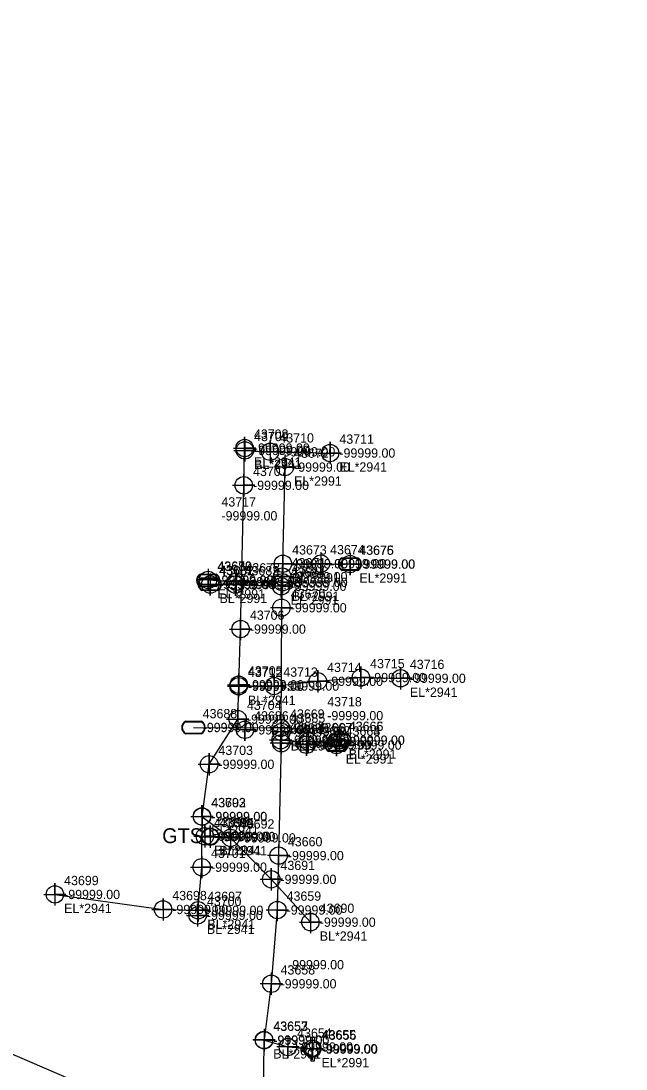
# Model space of a CAD drawing. Extents: x 2083698 to 2094313, y 743246 to 752873.
# Drawn here: x 2092143.5 to 2092306.5, y 747189.5 to 747471.8 of the extents above; entities that cross this region are included whole.
import ezdxf

# ---------------------------------------------------------------- set-up
doc = ezdxf.new("R2010")
doc.units = 0
for name, color, linetype in [('COGO Default Chain', 7, 'Continuous'), ('COGO Default Curve', 7, 'Continuous'), ('COGO Default Parcel', 7, 'Continuous'), ('COGO Default Point Elevation', 7, 'Continuous'), ('COGO Default Point Number', 7, 'Continuous'), ('Default Symbol Cogo Comment', 7, 'Continuous'), ('Exist Guardrail', 7, 'Continuous'), ('Exist Property Line', 7, 'Continuous'), ('Exist Right of Way Easement Line', 7, 'Continuous'), ('Exist Right of Way Easement Line Leader', 7, 'Continuous'), ('Exist Right of Way Easement Line Text', 7, 'Continuous'), ('Exist Right of Way Line', 7, 'Continuous'), ('Exist Right of Way Width CELL', 7, 'Continuous'), ('Exist Utilities Gas UG Line SUE LOS B', 7, 'Continuous'), ('Exist Utilities Other Located Object CELL', 7, 'Continuous'), ('Exist Utilities Other Located Object Text', 7, 'Continuous'), ('Exist Utilities Other Pole CELL', 7, 'Continuous'), ('Exist Utilities Power Joint Use Telephone Cogo Elevation', 7, 'Continuous'), ('Exist Utilities Power Joint Use Telephone Cogo Number', 7, 'Continuous'), ('Exist Utilities Power UG Cable SUE LOS C', 7, 'Continuous'), ('Exist Utilities Water UG Line SUE LOS B', 7, 'Continuous'), ('Old_Level_20', 7, 'Continuous'), ('Raster_Level_1', 7, 'Continuous'), ('Scratch_Level_0', 7, 'Continuous')]:
    doc.layers.add(name, color=color, linetype=linetype)

msp = doc.modelspace()

# ---------------------------------------------------------------- linework, layer by layer
at = {"layer": 'COGO Default Curve'}
for points in [[(2092200.78, 747356.73), (2092206.78, 747356.73), (2092203.78, 747356.73), (2092203.78, 747359.73), (2092203.78, 747353.73)], [(2092200.84, 747356.08), (2092206.84, 747356.08), (2092203.84, 747356.08), (2092203.84, 747359.08), (2092203.84, 747353.08)], [(2092207.64, 747355.71), (2092213.64, 747355.71), (2092210.64, 747355.71), (2092210.64, 747358.71), (2092210.64, 747352.71)], [(2092223.81, 747355.38), (2092229.81, 747355.38), (2092226.81, 747355.38), (2092226.81, 747358.38), (2092226.81, 747352.38)], [(2092200.55, 747346.68), (2092206.55, 747346.68), (2092203.55, 747346.68), (2092203.55, 747349.68), (2092203.55, 747343.68)], [(2092199.71, 747307.96), (2092205.71, 747307.96), (2092202.71, 747307.96), (2092202.71, 747310.96), (2092202.71, 747304.96)], [(2092220.5, 747293.9), (2092226.5, 747293.9), (2092223.5, 747293.9), (2092223.5, 747296.9), (2092223.5, 747290.9)], [(2092232.09, 747294.91), (2092238.09, 747294.91), (2092235.09, 747294.91), (2092235.09, 747297.91), (2092235.09, 747291.91)], [(2092242.79, 747294.71), (2092248.79, 747294.71), (2092245.79, 747294.71), (2092245.79, 747297.71), (2092245.79, 747291.71)], [(2092199.17, 747292.55), (2092205.17, 747292.55), (2092202.17, 747292.55), (2092202.17, 747295.55), (2092202.17, 747289.55)], [(2092199.18, 747292.97), (2092205.18, 747292.97), (2092202.18, 747292.97), (2092202.18, 747295.97), (2092202.18, 747289.97)], [(2092208.7, 747292.62), (2092214.7, 747292.62), (2092211.7, 747292.62), (2092211.7, 747295.62), (2092211.7, 747289.62)], [(2092198.91, 747283.7), (2092204.91, 747283.7), (2092201.91, 747283.7), (2092201.91, 747286.7), (2092201.91, 747280.7)], [(2092191.23, 747271.55), (2092197.23, 747271.55), (2092194.23, 747271.55), (2092194.23, 747274.55), (2092194.23, 747268.55)], [(2092189.28, 747257.49), (2092195.28, 747257.49), (2092192.28, 747257.49), (2092192.28, 747260.49), (2092192.28, 747254.49)], [(2092189.33, 747257.44), (2092195.33, 747257.44), (2092192.33, 747257.44), (2092192.33, 747260.44), (2092192.33, 747254.44)], [(2092190.07, 747252.16), (2092196.07, 747252.16), (2092193.07, 747252.16), (2092193.07, 747255.16), (2092193.07, 747249.16)], [(2092191.5, 747252.03), (2092197.5, 747252.03), (2092194.5, 747252.03), (2092194.5, 747255.03), (2092194.5, 747249.03)], [(2092197, 747251.73), (2092203, 747251.73), (2092200, 747251.73), (2092200, 747254.73), (2092200, 747248.73)], [(2092189.23, 747243.83), (2092195.23, 747243.83), (2092192.23, 747243.83), (2092192.23, 747246.83), (2092192.23, 747240.83)], [(2092207.94, 747240.56), (2092213.94, 747240.56), (2092210.94, 747240.56), (2092210.94, 747243.56), (2092210.94, 747237.56)], [(2092149.67, 747236.49), (2092155.67, 747236.49), (2092152.67, 747236.49), (2092152.67, 747239.49), (2092152.67, 747233.49)], [(2092178.8, 747232.44), (2092184.8, 747232.44), (2092181.8, 747232.44), (2092181.8, 747235.44), (2092181.8, 747229.44)], [(2092188.27, 747232.22), (2092194.27, 747232.22), (2092191.27, 747232.22), (2092191.27, 747235.22), (2092191.27, 747229.22)], [(2092188.12, 747230.86), (2092194.12, 747230.86), (2092191.12, 747230.86), (2092191.12, 747233.86), (2092191.12, 747227.86)], [(2092218.52, 747229.02), (2092224.52, 747229.02), (2092221.52, 747229.02), (2092221.52, 747232.02), (2092221.52, 747226.02)]]:
    msp.add_lwpolyline(points, dxfattribs=at)
for centre in [(2092203.78, 747356.73), (2092203.84, 747356.08), (2092210.64, 747355.71), (2092226.81, 747355.38), (2092203.55, 747346.68), (2092202.71, 747307.96), (2092235.09, 747294.91), (2092245.79, 747294.71), (2092202.17, 747292.55), (2092202.18, 747292.97), (2092211.7, 747292.62), (2092223.5, 747293.9), (2092201.91, 747283.7), (2092194.23, 747271.55), (2092192.28, 747257.49), (2092192.33, 747257.44), (2092193.07, 747252.16), (2092194.5, 747252.03), (2092200, 747251.73), (2092192.23, 747243.83), (2092210.94, 747240.56), (2092152.67, 747236.49), (2092181.8, 747232.44), (2092191.27, 747232.22), (2092191.12, 747230.86), (2092221.52, 747229.02)]:
    msp.add_circle(centre, 2.34, dxfattribs=at)
at = {"layer": 'COGO Default Point Number'}
for points in [[(2092214.61, 747354.59), (2092214.61, 747348.59), (2092214.61, 747351.59), (2092217.61, 747351.59), (2092211.61, 747351.59)], [(2092214.09, 747328.55), (2092214.09, 747322.55), (2092214.09, 747325.55), (2092217.09, 747325.55), (2092211.09, 747325.55)], [(2092224.31, 747328.58), (2092224.31, 747322.58), (2092224.31, 747325.58), (2092227.31, 747325.58), (2092221.31, 747325.58)], [(2092232.19, 747328.46), (2092232.19, 747322.46), (2092232.19, 747325.46), (2092235.19, 747325.46), (2092229.19, 747325.46)], [(2092213.93, 747325.09), (2092213.93, 747319.09), (2092213.93, 747322.09), (2092216.93, 747322.09), (2092210.93, 747322.09)], [(2092193.94, 747324.2), (2092193.94, 747318.2), (2092193.94, 747321.2), (2092196.94, 747321.2), (2092190.94, 747321.2)], [(2092194.52, 747322.97), (2092194.52, 747316.97), (2092194.52, 747319.97), (2092197.52, 747319.97), (2092191.52, 747319.97)], [(2092201.28, 747322.95), (2092201.28, 747316.95), (2092201.28, 747319.95), (2092204.28, 747319.95), (2092198.28, 747319.95)], [(2092201.5, 747323.71), (2092201.5, 747317.71), (2092201.5, 747320.71), (2092204.5, 747320.71), (2092198.5, 747320.71)], [(2092213.66, 747322.5), (2092213.66, 747316.5), (2092213.66, 747319.5), (2092216.66, 747319.5), (2092210.66, 747319.5)], [(2092213.98, 747323.56), (2092213.98, 747317.56), (2092213.98, 747320.56), (2092216.98, 747320.56), (2092210.98, 747320.56)], [(2092213.71, 747316.71), (2092213.71, 747310.71), (2092213.71, 747313.71), (2092216.71, 747313.71), (2092210.71, 747313.71)], [(2092203.85, 747283.83), (2092203.85, 747277.83), (2092203.85, 747280.83), (2092206.85, 747280.83), (2092200.85, 747280.83)], [(2092213.52, 747284.34), (2092213.52, 747278.34), (2092213.52, 747281.34), (2092216.52, 747281.34), (2092210.52, 747281.34)], [(2092213.71, 747283.25), (2092213.71, 747277.25), (2092213.71, 747280.25), (2092216.71, 747280.25), (2092210.71, 747280.25)], [(2092213.48, 747281.03), (2092213.48, 747275.03), (2092213.48, 747278.03), (2092216.48, 747278.03), (2092210.48, 747278.03)], [(2092213.66, 747280.23), (2092213.66, 747274.23), (2092213.66, 747277.23), (2092216.66, 747277.23), (2092210.66, 747277.23)], [(2092220.45, 747279.79), (2092220.45, 747273.79), (2092220.45, 747276.79), (2092223.45, 747276.79), (2092217.45, 747276.79)], [(2092220.94, 747280.69), (2092220.94, 747274.69), (2092220.94, 747277.69), (2092223.94, 747277.69), (2092217.94, 747277.69)], [(2092228.51, 747279.73), (2092228.51, 747273.73), (2092228.51, 747276.73), (2092231.51, 747276.73), (2092225.51, 747276.73)], [(2092229.34, 747281.02), (2092229.34, 747275.02), (2092229.34, 747278.02), (2092232.34, 747278.02), (2092226.34, 747278.02)], [(2092212.93, 747249.95), (2092212.93, 747243.95), (2092212.93, 747246.95), (2092215.93, 747246.95), (2092209.93, 747246.95)], [(2092212.59, 747235.29), (2092212.59, 747229.29), (2092212.59, 747232.29), (2092215.59, 747232.29), (2092209.59, 747232.29)], [(2092210.97, 747215.42), (2092210.97, 747209.42), (2092210.97, 747212.42), (2092213.97, 747212.42), (2092207.97, 747212.42)], [(2092209, 747200.29), (2092209, 747194.29), (2092209, 747197.29), (2092212, 747197.29), (2092206, 747197.29)], [(2092209.04, 747200.21), (2092209.04, 747194.21), (2092209.04, 747197.21), (2092212.04, 747197.21), (2092206.04, 747197.21)], [(2092215.43, 747198.4), (2092215.43, 747192.4), (2092215.43, 747195.4), (2092218.43, 747195.4), (2092212.43, 747195.4)], [(2092221.99, 747197.94), (2092221.99, 747191.94), (2092221.99, 747194.94), (2092224.99, 747194.94), (2092218.99, 747194.94)]]:
    msp.add_lwpolyline(points, dxfattribs=at)
for centre in [(2092214.61, 747351.59), (2092214.09, 747325.55), (2092224.31, 747325.58), (2092232.19, 747325.46), (2092193.94, 747321.2), (2092194.52, 747319.97), (2092201.28, 747319.95), (2092201.5, 747320.71), (2092213.93, 747322.09), (2092213.98, 747320.56), (2092213.66, 747319.5), (2092213.71, 747313.71), (2092203.85, 747280.83), (2092213.52, 747281.34), (2092213.71, 747280.25), (2092213.48, 747278.03), (2092220.94, 747277.69), (2092229.34, 747278.02), (2092213.66, 747277.23), (2092220.45, 747276.79), (2092228.51, 747276.73), (2092212.93, 747246.95), (2092212.59, 747232.29), (2092210.97, 747212.42), (2092209, 747197.29), (2092209.04, 747197.21), (2092215.43, 747195.4), (2092221.99, 747194.94)]:
    msp.add_circle(centre, 2.34, dxfattribs=at)
at = {"layer": 'Exist Guardrail'}
for p, q in [((2092232.13, 747325.47), (2092232.13, 747325.47)), ((2092193.98, 747321.09), (2092193.98, 747321.09)), ((2092194.39, 747320.04), (2092194.39, 747320.04)), ((2092189.99, 747281.44), (2092189.99, 747281.44)), ((2092229.37, 747278.04), (2092229.37, 747278.04)), ((2092228.5, 747276.72), (2092228.5, 747276.72))]:
    msp.add_line(p, q, dxfattribs=at)
for points in [[(2092230.09, 747327.17), (2092234.17, 747327.17)], [(2092230.09, 747327.03), (2092234.17, 747327.03)], [(2092191.94, 747322.79), (2092196.02, 747322.79)], [(2092191.94, 747322.65), (2092196.02, 747322.65)], [(2092234.17, 747323.91), (2092230.07, 747323.91)], [(2092234.17, 747323.77), (2092230.07, 747323.77)], [(2092196.02, 747319.53), (2092191.92, 747319.53)], [(2092196.02, 747319.39), (2092191.92, 747319.39)], [(2092192.36, 747321.74), (2092196.43, 747321.74)], [(2092192.36, 747321.6), (2092196.43, 747321.6)], [(2092196.43, 747318.48), (2092192.33, 747318.48)], [(2092196.43, 747318.34), (2092192.33, 747318.34)], [(2092187.96, 747283.14), (2092192.03, 747283.14)], [(2092187.96, 747283), (2092192.03, 747283)], [(2092192.03, 747279.88), (2092187.93, 747279.88)], [(2092192.03, 747279.74), (2092187.93, 747279.74)], [(2092227.33, 747279.74), (2092231.41, 747279.74)], [(2092226.46, 747278.42), (2092230.53, 747278.42)], [(2092226.46, 747278.28), (2092230.53, 747278.28)], [(2092227.33, 747279.6), (2092231.41, 747279.6)], [(2092230.53, 747275.16), (2092226.43, 747275.16)], [(2092230.53, 747275.02), (2092226.43, 747275.02)], [(2092231.41, 747276.48), (2092227.31, 747276.48)], [(2092231.41, 747276.34), (2092227.31, 747276.34)]]:
    msp.add_lwpolyline(points, dxfattribs=at)
for centre, radius, start, end in [((2092230.82, 747325.47), 1.86, 113.178, 245.9794), ((2092230.83, 747325.46), 1.73, 115.3009, 243.7824), ((2092233.42, 747325.47), 1.86, 293.6483, 66.3084), ((2092233.44, 747325.47), 1.73, 295.1272, 64.8728), ((2092192.67, 747321.08), 1.86, 113.178, 245.9794), ((2092192.69, 747321.08), 1.73, 115.3009, 243.7824), ((2092195.27, 747321.09), 1.86, 293.6483, 66.3084), ((2092195.29, 747321.09), 1.73, 295.1272, 64.8728), ((2092193.09, 747320.04), 1.86, 113.178, 245.9794), ((2092193.1, 747320.04), 1.73, 115.3009, 243.7824), ((2092195.69, 747320.04), 1.86, 293.6483, 66.3084), ((2092195.7, 747320.04), 1.73, 295.1272, 64.8728), ((2092188.69, 747281.44), 1.86, 113.178, 245.9794), ((2092188.7, 747281.43), 1.73, 115.3009, 243.7824), ((2092191.29, 747281.44), 1.86, 293.6483, 66.3084), ((2092191.3, 747281.44), 1.73, 295.1272, 64.8728), ((2092228.06, 747278.03), 1.86, 113.178, 245.9794), ((2092230.66, 747278.04), 1.86, 293.6483, 66.3084), ((2092227.19, 747276.71), 1.86, 113.178, 245.9794), ((2092227.2, 747276.71), 1.73, 115.3009, 243.7824), ((2092228.07, 747278.03), 1.73, 115.3009, 243.7824), ((2092229.79, 747276.72), 1.86, 293.6483, 66.3084), ((2092229.8, 747276.72), 1.73, 295.1272, 64.8728), ((2092230.67, 747278.04), 1.73, 295.1272, 64.8728)]:
    msp.add_arc(centre, radius, start, end, dxfattribs=at)
at = {"layer": 'Exist Utilities Gas UG Line SUE LOS B'}
msp.add_line((2092194.5, 747252.03), (2092193.07, 747252.16), dxfattribs=at)
for points in [[(2092191.12, 747230.86), (2092192.23, 747243.83), (2092192.33, 747257.44), (2092194.23, 747271.55), (2092201.91, 747283.7), (2092202.18, 747292.97), (2092202.71, 747307.96), (2092203.55, 747346.68), (2092203.78, 747356.73)], [(2092203.84, 747356.08), (2092210.64, 747355.71), (2092226.81, 747355.38)], [(2092202.17, 747292.55), (2092211.7, 747292.62), (2092223.5, 747293.9), (2092235.09, 747294.91), (2092245.79, 747294.71)], [(2092192.28, 747257.49), (2092200, 747251.73), (2092210.94, 747240.56), (2092221.52, 747229.02)], [(2092152.67, 747236.49), (2092181.8, 747232.44), (2092191.27, 747232.22)]]:
    msp.add_lwpolyline(points, dxfattribs=at)
at = {"layer": 'Exist Utilities Other Located Object CELL'}
for radius in [2.18, 0.24]:
    msp.add_circle((2092194.51, 747252.11), radius, dxfattribs=at)
at = {"layer": 'Exist Utilities Power UG Cable SUE LOS C'}
msp.add_lwpolyline([(2091387.72, 747754.05), (2091459.29, 747488.14), (2091734.16, 747369.44), (2092190.29, 747172.26), (2092598.52, 747024.9), (2092972.51, 746889.78), (2093316.78, 746787.16), (2093711.24, 746532.37)], dxfattribs=at)
at = {"layer": 'Exist Utilities Water UG Line SUE LOS B'}
msp.add_line((2092189.99, 747281.44), (2092213.52, 747281.34), dxfattribs=at)
for points in [[(2092214.61, 747351.59), (2092213.93, 747322.09), (2092213.71, 747313.71), (2092213.52, 747281.34), (2092213.48, 747278.03)], [(2092214.09, 747325.55), (2092224.31, 747325.58), (2092232.19, 747325.46)], [(2092193.94, 747321.2), (2092201.5, 747320.71), (2092213.98, 747320.56)], [(2092194.52, 747319.97), (2092201.28, 747319.95), (2092213.66, 747319.5)], [(2092213.66, 747277.23), (2092212.93, 747246.95), (2092212.59, 747232.29), (2092210.97, 747212.42), (2092209, 747197.29)], [(2092213.48, 747278.03), (2092220.94, 747277.69), (2092229.34, 747278.02)], [(2092213.66, 747277.23), (2092220.45, 747276.79), (2092228.51, 747276.73)], [(2092208.79, 747165.06), (2092208.89, 747180.26), (2092209.04, 747197.21)], [(2092209.04, 747197.21), (2092215.43, 747195.4), (2092221.99, 747194.94)]]:
    msp.add_lwpolyline(points, dxfattribs=at)
at = {"layer": 'Raster_Level_1'}
msp.add_line((2092222.1, 747194.83), (2092222.1, 747194.83), dxfattribs=at)
for points in [[(2092221.59, 747196.75), (2092221.59, 747198.04), (2092222.61, 747198.04), (2092222.61, 747196.72)], [(2092220.19, 747195.35), (2092218.9, 747195.35), (2092218.9, 747194.32), (2092220.19, 747194.32)], [(2092221.59, 747192.92), (2092221.59, 747191.64), (2092222.61, 747191.64), (2092222.61, 747192.95)]]:
    msp.add_lwpolyline(points, dxfattribs=at)
for radius in [1.98, 0.243]:
    msp.add_circle((2092222.1, 747194.83), radius, dxfattribs=at)

# ---------------------------------------------------------------- texts
at = {"layer": 'COGO Default Chain'}
for p in [(2092206.28, 747355.48), (2092206.34, 747354.83), (2092213.14, 747354.46), (2092229.31, 747354.13), (2092206.05, 747345.43), (2092205.21, 747306.71), (2092204.67, 747291.3), (2092204.68, 747291.72), (2092214.2, 747291.37), (2092226, 747292.65), (2092237.59, 747293.66), (2092248.29, 747293.46), (2092204.41, 747282.45), (2092196.73, 747270.3), (2092194.78, 747256.24), (2092194.83, 747256.19), (2092195.57, 747250.91), (2092197, 747250.78), (2092202.5, 747250.48), (2092194.73, 747242.58), (2092213.44, 747239.31), (2092155.17, 747235.24), (2092184.3, 747231.19), (2092193.62, 747229.61), (2092193.77, 747230.97), (2092224.02, 747227.77)]:
    msp.add_text('-99999.00', height=2.5, dxfattribs=at).set_placement(p)
at = {"layer": 'COGO Default Parcel'}
msp.add_text('43694', height=2.5, dxfattribs=at).set_placement((2092197.01, 747254.61))
at = {"layer": 'COGO Default Point Elevation'}
for p in [(2092192.5, 747280.23), (2092215.49, 747216.32)]:
    msp.add_text('-99999.00', height=2.5, dxfattribs=at).set_placement(p)
at = {"layer": 'Default Symbol Cogo Comment'}
for p in [(2092234.63, 747324.22), (2092196.48, 747319.84), (2092196.89, 747318.79), (2092192.49, 747280.19), (2092231, 747275.47), (2092231.87, 747276.79)]:
    msp.add_text('-99999.00', height=2.5, dxfattribs=at).set_placement(p)
at = {"layer": 'Exist Property Line'}
for p in [(2092217.11, 747350.34), (2092216.59, 747324.3), (2092226.81, 747324.33), (2092234.69, 747324.21), (2092196.44, 747319.95), (2092216.43, 747320.84), (2092197.02, 747318.72), (2092203.78, 747318.7), (2092204, 747319.46), (2092216.16, 747318.25), (2092216.48, 747319.31), (2092216.21, 747312.46), (2092216.02, 747280.09), (2092206.35, 747279.58), (2092216.21, 747279), (2092215.98, 747276.78), (2092216.16, 747275.98), (2092222.95, 747275.54), (2092223.44, 747276.44), (2092231.01, 747275.48), (2092231.84, 747276.77), (2092215.43, 747245.7), (2092215.09, 747231.04), (2092213.47, 747211.17), (2092211.5, 747196.04), (2092211.54, 747195.96), (2092217.93, 747194.15), (2092224.49, 747193.69)]:
    msp.add_text('-99999.00', height=2.5, dxfattribs=at).set_placement(p)
at = {"layer": 'Exist Right of Way Easement Line'}
for s, p in [('EL*2941', (2092206.28, 747351.73)), ('BL*2941', (2092206.34, 747351.08)), ('EL*2941', (2092229.31, 747350.38)), ('EL*2941', (2092248.29, 747289.71)), ('BL*2941', (2092204.67, 747287.55)), ('EL*2941', (2092194.78, 747252.49)), ('EL*2941', (2092195.57, 747247.16)), ('BL*2941', (2092197, 747247.03)), ('EL*2941', (2092155.17, 747231.49)), ('BL*2941', (2092193.77, 747227.22)), ('BL*2941', (2092193.62, 747225.86)), ('BL*2941', (2092224.02, 747224.02))]:
    msp.add_text(s, height=2.5, dxfattribs=at).set_placement(p)
at = {"layer": 'Exist Right of Way Easement Line Leader'}
msp.add_text('-99999.00', height=2.5, dxfattribs=at).set_placement((2092224.6, 747193.58))
at = {"layer": 'Exist Right of Way Easement Line Text'}
msp.add_text('43656', height=2.5, dxfattribs=at).set_placement((2092224.6, 747197.33))
at = {"layer": 'Exist Right of Way Line'}
for s, p in [('43672', (2092217.11, 747354.09)), ('43673', (2092216.59, 747328.05)), ('43674', (2092226.81, 747328.08)), ('43675', (2092234.69, 747327.96)), ('43679', (2092196.44, 747323.7)), ('43682', (2092197.02, 747322.47)), ('43683', (2092203.78, 747322.45)), ('43678', (2092204, 747323.21)), ('43671', (2092216.43, 747324.59)), ('43677', (2092216.48, 747323.06)), ('43684', (2092216.16, 747322)), ('43670', (2092216.21, 747316.21)), ('43686', (2092206.35, 747283.33)), ('43669', (2092216.02, 747283.84)), ('43668', (2092215.98, 747280.53)), ('43685', (2092216.21, 747282.75)), ('43667', (2092223.44, 747280.19)), ('43666', (2092231.84, 747280.52)), ('43661', (2092216.16, 747279.73)), ('43662', (2092222.95, 747279.29)), ('43663', (2092231.01, 747279.23)), ('43660', (2092215.43, 747249.45)), ('43659', (2092215.09, 747234.79)), ('43658', (2092213.47, 747214.92)), ('43657', (2092211.5, 747199.79)), ('43653', (2092211.54, 747199.71)), ('43654', (2092217.93, 747197.9)), ('43655', (2092224.49, 747197.44))]:
    msp.add_text(s, height=2.5, dxfattribs=at).set_placement(p)
at = {"layer": 'Exist Right of Way Width CELL'}
for s, p in [('EL*2991', (2092217.11, 747346.59)), ('BL*2991', (2092216.59, 747320.55)), ('EL*2991', (2092234.69, 747320.46)), ('EL*2991', (2092196.44, 747316.2)), ('BL*2991', (2092197.02, 747314.97)), ('EL*2991', (2092216.16, 747314.5)), ('BL*2991', (2092216.48, 747315.56)), ('BL*2991', (2092216.21, 747275.25)), ('EL*2991', (2092231.01, 747271.73)), ('BL*2991', (2092231.84, 747273.02)), ('BL*2991', (2092211.5, 747192.29)), ('EL*2991', (2092224.49, 747189.94))]:
    msp.add_text(s, height=2.5, dxfattribs=at).set_placement(p)
at = {"layer": 'Exist Utilities Other Located Object Text'}
msp.add_text('GTS', height=4, dxfattribs=at).set_placement((2092181.58, 747250.31))
at = {"layer": 'Exist Utilities Other Pole CELL'}
for s, p in [('43676', (2092234.63, 747327.97)), ('43680', (2092196.48, 747323.59)), ('43681', (2092196.89, 747322.54)), ('43688', (2092192.49, 747283.94)), ('43665', (2092231.87, 747280.54)), ('43664', (2092231, 747279.22))]:
    msp.add_text(s, height=2.5, dxfattribs=at).set_placement(p)
at = {"layer": 'Exist Utilities Power Joint Use Telephone Cogo Elevation'}
for p in [(2092197.54, 747337.22), (2092226.04, 747283.4)]:
    msp.add_text('-99999.00', height=2.5, dxfattribs=at).set_placement(p)
at = {"layer": 'Exist Utilities Power Joint Use Telephone Cogo Number'}
for s, p in [('43717', (2092197.54, 747340.97)), ('43718', (2092226.04, 747287.15))]:
    msp.add_text(s, height=2.5, dxfattribs=at).set_placement(p)
at = {"layer": 'Old_Level_20'}
for s, p in [('43708', (2092206.28, 747359.23)), ('43709', (2092206.34, 747358.58)), ('43710', (2092213.14, 747358.21)), ('43711', (2092229.31, 747357.88)), ('43707', (2092206.05, 747349.18)), ('43706', (2092205.21, 747310.46)), ('43715', (2092237.59, 747297.41)), ('43716', (2092248.29, 747297.21)), ('43712', (2092204.67, 747295.05)), ('43705', (2092204.68, 747295.47)), ('43713', (2092214.2, 747295.12)), ('43714', (2092226, 747296.4)), ('43704', (2092204.41, 747286.2)), ('43703', (2092196.73, 747274.05)), ('43693', (2092194.78, 747259.99)), ('43702', (2092194.83, 747259.94)), ('43696', (2092195.57, 747254.66)), ('43695', (2092197, 747254.53)), ('43692', (2092202.5, 747254.23)), ('43701', (2092194.73, 747246.33)), ('43691', (2092213.44, 747243.06)), ('43699', (2092155.17, 747238.99)), ('43698', (2092184.3, 747234.94)), ('43700', (2092193.62, 747233.36)), ('43697', (2092193.77, 747234.72)), ('43690', (2092224.02, 747231.52))]:
    msp.add_text(s, height=2.5, dxfattribs=at).set_placement(p)
at = {"layer": 'Scratch_Level_0'}
msp.add_text('-99999.00', height=2.5, dxfattribs=at).set_placement((2092197.01, 747250.86))

doc.saveas('drawing.dxf')
